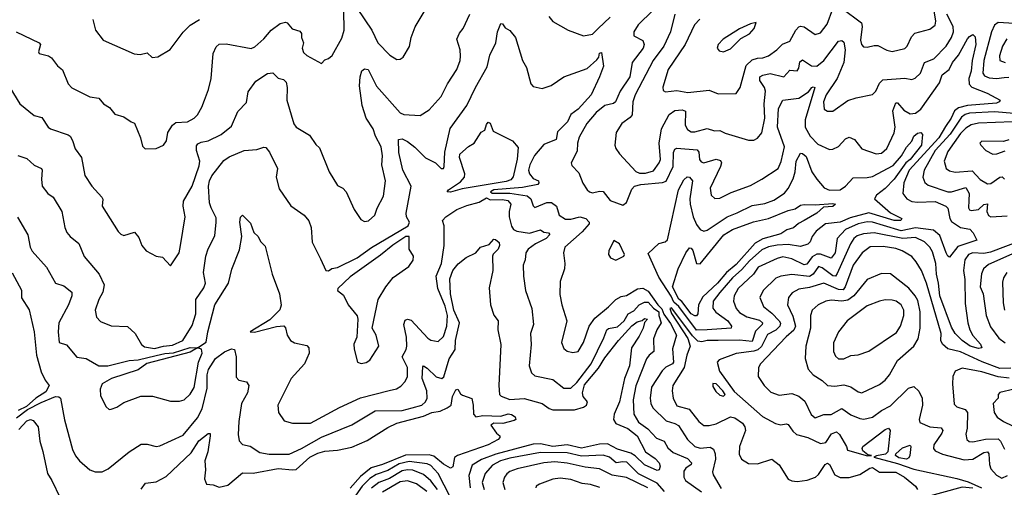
# Model space of a CAD drawing. Extents: x 1552294 to 1694791, y 811929 to 917222.
# Tile 292 of 643: x 1588915 to 1594399, y 910408 to 913013. Entities that reach past the tile are written whole.
import ezdxf

# ---------------------------------------------------------------- set-up
doc = ezdxf.new("R2010")
doc.units = 0

msp = doc.modelspace()

# ---------------------------------------------------------------- linework, layer by layer
at = {"layer": '0CON10XD'}
for points in [[(1588895, 912945.6), (1589024, 912885), (1589030, 912875), (1589020, 912835), (1589023.8, 912825), (1589075, 912811.9), (1589091.7, 912801.7), (1589125, 912756), (1589153, 912733), (1589185.3, 912655.3), (1589205, 912634.4), (1589305, 912583.1), (1589355.4, 912575.4), (1589382, 912545), (1589415, 912524), (1589445, 912486.9), (1589495, 912472.9), (1589535, 912443.3), (1589555, 912436.7), (1589588, 912355), (1589598.3, 912308.3), (1589614.2, 912294.2), (1589675, 912296), (1589715.8, 912314.2), (1589732.3, 912337.7), (1589740.8, 912385), (1589765.7, 912425), (1589785, 912440), (1589848.8, 912445), (1589886, 912465), (1589905, 912483.8), (1589929.2, 912525), (1589944.5, 912565.5), (1589967.1, 912625), (1589981.1, 912685), (1589992.7, 912825), (1590008.3, 912861.7), (1590025, 912877.8), (1590065, 912878.8), (1590205, 912852.3), (1590225, 912862.9), (1590275, 912907.5), (1590315, 912954.6), (1590365, 912991.9), (1590395, 913000), (1590405.4, 912995.4), (1590432.8, 912962.8), (1590475, 912949.2), (1590485, 912936.7), (1590484.4, 912914.4), (1590496.2, 912885), (1590488.1, 912855), (1590495, 912831.4), (1590515, 912814.4), (1590595, 912770), (1590615, 912790), (1590635, 912796.7), (1590655.6, 912814.4), (1590709.6, 912910.4), (1590722.2, 912955), (1590721.1, 913065)], [(1590793.8, 913075), (1590876.3, 912955), (1590909.5, 912885), (1590976, 912815), (1591015, 912792), (1591035, 912793.8), (1591051.2, 912805), (1591085.5, 912864.5), (1591095.5, 912915), (1591116.9, 912973.1), (1591173.6, 913066.4)], [(1590906.7, 911963.3), (1590940.7, 912029.3), (1590951.8, 912115), (1590932.5, 912205), (1590935.3, 912255), (1590927.8, 912305), (1590897.5, 912365), (1590884.6, 912405), (1590845.5, 912465.5), (1590821.8, 912535), (1590808.2, 912645), (1590811.8, 912695), (1590821.5, 912728.5), (1590835, 912740), (1590855, 912735.6), (1590902.2, 912642.2), (1591035, 912494.6), (1591055, 912484.6), (1591145, 912478.6), (1591195, 912511.4), (1591262.7, 912585), (1591297.9, 912655), (1591349.6, 912735), (1591368.8, 912785), (1591370.7, 912809.3), (1591369.1, 912845), (1591349.4, 912905), (1591365, 912938.8), (1591385.6, 912965), (1591421.5, 913045)], [(1592441.2, 913065), (1592359.5, 912985), (1592335.7, 912945), (1592335, 912923.8), (1592385, 912898), (1592393.6, 912875), (1592386.8, 912855), (1592326.1, 912775), (1592313.8, 912695), (1592260.2, 912615), (1592233.9, 912556.1), (1592222.8, 912547.2), (1592175, 912536), (1592125, 912495.4), (1592074.6, 912435), (1592031.2, 912358.8), (1592021.8, 912325), (1592019.2, 912280.8), (1591986.7, 912215), (1591991.2, 912201.2), (1592029.3, 912159.3), (1592052.3, 912102.3), (1592075.5, 912065.5), (1592088.8, 912055), (1592105, 912049.5), (1592145, 912058.7), (1592165, 912056.2), (1592204.4, 912005), (1592275, 911980.3), (1592295.2, 911995), (1592325, 912068.8), (1592339.7, 912085), (1592375, 912095.4), (1592495, 912107), (1592515.7, 912114.3), (1592554, 912196), (1592557.4, 912272.6), (1592565, 912292.5), (1592575, 912297.8), (1592688.1, 912288.1), (1592697.3, 912275), (1592701.1, 912235), (1592711.3, 912221.3), (1592725, 912215.3), (1592795, 912235.9), (1592819.3, 912229.3), (1592823.9, 912215), (1592818.9, 912195), (1592760.8, 912075), (1592766.4, 912036.4), (1592786.7, 912016.7), (1592815, 912018.2), (1592878.7, 912051.3), (1592985, 912089.3), (1593048.6, 912125), (1593140, 912185), (1593156.7, 912223.3), (1593174.3, 912305), (1593136.1, 912415), (1593141.5, 912518.5), (1593165, 912565.4), (1593255, 912576.4), (1593309, 912611), (1593327.5, 912635), (1593335, 912639.5), (1593344, 912635), (1593289.4, 912455), (1593290.9, 912415), (1593318.2, 912365), (1593360, 912320), (1593425, 912289.4), (1593445, 912291.5), (1593475, 912306.5), (1593515, 912350), (1593535, 912359.4), (1593565, 912345.8), (1593605, 912294.4), (1593685, 912266.7), (1593715, 912269.1), (1593745.4, 912295), (1593786.4, 912383.6), (1593791.4, 912415), (1593785, 912454.3), (1593778.8, 912505), (1593795, 912550), (1593805, 912550), (1593839.3, 912509.3), (1593875, 912489.2), (1593905, 912493.3), (1593934.1, 912515), (1594038.3, 912661.7), (1594053.3, 912706.7), (1594091.4, 912735), (1594110.3, 912775), (1594143.9, 912815), (1594195, 912905.8), (1594205, 912920), (1594225, 912930), (1594237.1, 912917.1), (1594241.1, 912875), (1594219.6, 912785), (1594215.6, 912725.6), (1594202.5, 912685), (1594203.7, 912653.7), (1594217.7, 912637.7), (1594304.8, 912604.8), (1594377.1, 912565), (1594371.4, 912555), (1594355, 912548.8), (1594195, 912535.4), (1594145, 912522.4), (1594121.8, 912505), (1594103.3, 912465), (1594071.6, 912418.4), (1594034.7, 912355), (1593870.2, 912175), (1593840, 912105), (1593834.1, 912044.1), (1593857.1, 912015), (1593885, 912000.3), (1593915, 911995.7), (1594015, 911999.7), (1594074.5, 911974.5), (1594084.1, 911964.1), (1594095.2, 911905.2), (1594105, 911889.3), (1594155, 911855.2), (1594207, 911847), (1594225.8, 911825), (1594245.5, 911784.5), (1594140.7, 911749.3), (1594095, 911690), (1594085, 911695.7), (1594075, 911714.4), (1594040.2, 911810.2), (1594005, 911841.2), (1593905, 911852.7), (1593825, 911837.8), (1593727.3, 911867.3), (1593665, 911885.4), (1593635, 911886.3), (1593585, 911875.7), (1593515, 911845.2), (1593468.5, 911795), (1593457, 911715), (1593435, 911684.8), (1593376, 911706), (1593355, 911707.6), (1593328.6, 911691.4), (1593299.3, 911650.7), (1593285, 911647.2), (1593215, 911681.5), (1593165, 911691.2), (1593135, 911683.2), (1593028.9, 911635), (1593002.8, 911595), (1592917.4, 911515), (1592895.3, 911475), (1592890.8, 911445), (1592906.5, 911405), (1592925, 911382.2), (1592965, 911356.8), (1593035, 911340), (1593051.8, 911325), (1593050, 911315), (1593013, 911277), (1592995, 911221), (1592925, 911228.2), (1592806.2, 911226.2), (1592745, 911225.2), (1592715, 911218.7), (1592693, 911223), (1592662.6, 911252.6), (1592565, 911384.6), (1592545, 911407.3), (1592536.2, 911405), (1592545, 911376.5), (1592636.9, 911236.9), (1592649.7, 911195), (1592631.3, 911145), (1592615.7, 911075), (1592552.8, 910975), (1592549.6, 910945), (1592555.3, 910905), (1592575, 910862.1), (1592643.8, 910843.8), (1592697.3, 910775), (1592725, 910752.1), (1592755, 910751.8), (1592795, 910760.8), (1592875, 910799.7), (1592898.5, 910795), (1592940.9, 910765), (1592954.6, 910745), (1592957.5, 910725), (1592924, 910635), (1592922.4, 910592.4), (1592934.6, 910564.6), (1592975, 910540.5), (1593025, 910537.9), (1593105, 910564.3), (1593145, 910532.5), (1593195, 910453.6), (1593215, 910443.8), (1593245, 910440.4), (1593301.8, 910448.2), (1593348, 910465), (1593365, 910479.4), (1593400.9, 910535), (1593415, 910543.3), (1593425, 910535.8), (1593455, 910477.7), (1593485, 910462.2), (1593535, 910463.2), (1593595, 910479.2), (1593650, 910515), (1593665, 910518.7), (1593705, 910492.9), (1593795, 910491.8), (1593843.6, 910465), (1593904, 910415), (1593916.2, 910395)], [(1592564.5, 913045), (1592540, 912945), (1592502.7, 912865), (1592443.3, 912785), (1592342.3, 912595), (1592330.5, 912555), (1592326.3, 912483.7), (1592315, 912468.8), (1592268.9, 912435), (1592236.7, 912385), (1592230, 912315), (1592235.8, 912295), (1592256, 912265), (1592347.6, 912167.6), (1592367.9, 912157.9), (1592401.4, 912158.6)], [(1592401.4, 912158.6), (1592445, 912171.1), (1592476.6, 912215), (1592483.4, 912235), (1592477.4, 912325), (1592489, 912405), (1592533.4, 912485), (1592565, 912506.5), (1592605, 912510.3), (1592624.1, 912504.1), (1592622.2, 912425), (1592635, 912401.8), (1592655, 912387.8), (1592675, 912387.6), (1592745, 912406.3), (1592785, 912394), (1592815, 912395.4), (1592845, 912380.9), (1592975, 912342.5), (1593005, 912341.2), (1593025, 912353.3), (1593047.9, 912382.1), (1593066.2, 912465), (1593062.5, 912545), (1593068.6, 912615), (1593063.3, 912635), (1593038.2, 912675), (1593037.1, 912695), (1593054.3, 912705), (1593095, 912713.6), (1593171.2, 912695), (1593205, 912731.8), (1593245, 912727.5), (1593255, 912743.8), (1593260.8, 912779.2), (1593275, 912788.9), (1593325, 912755.8), (1593355, 912754.7), (1593394.7, 912785), (1593475, 912893.1), (1593495, 912896.8), (1593505, 912887.8), (1593513.3, 912845), (1593505.2, 912775), (1593468, 912685), (1593406.7, 912595), (1593392.4, 912555), (1593395.7, 912515), (1593415, 912502.7), (1593445, 912502.9), (1593527.6, 912562.4), (1593575, 912578.8), (1593665, 912595.7), (1593683.1, 912615), (1593705, 912660), (1593722.7, 912677.3), (1593845, 912688.2), (1593885, 912680.4), (1593902.1, 912687.9), (1593932.1, 912715), (1593955.5, 912775), (1594007.3, 912795), (1594075, 912865.4), (1594106.1, 912915), (1594116.4, 912946.4), (1594115.4, 912975.4), (1594079.8, 913045)], [(1592704.1, 913015.9), (1592672.8, 912985), (1592621.8, 912875), (1592527.5, 912735), (1592497, 912637), (1592499.3, 912619.3), (1592511.2, 912611.2), (1592575, 912619.6), (1592637.4, 912607.4), (1592755, 912620), (1592805, 912599.4), (1592905, 912602), (1592928.1, 912635), (1592962.1, 912757.9), (1592995, 912789.4), (1593025, 912799.2), (1593055, 912800.3), (1593085, 912812), (1593132.5, 912845), (1593163.7, 912876.3), (1593205, 912893.6), (1593238.2, 912955), (1593255, 912973.8), (1593265, 912977.7), (1593285, 912973.1), (1593345, 912931.4), (1593375, 912940.6), (1593411.8, 912988.2), (1593445, 913074.4)], [(1593495, 913077.5), (1593603.1, 912995), (1593607.7, 912975), (1593598.8, 912898.8), (1593604.6, 912874.6), (1593615, 912862), (1593635, 912859.4), (1593675, 912870), (1593695, 912868.9), (1593745, 912843.1), (1593775, 912836.7), (1593845, 912852.7), (1593859.1, 912865), (1593882.4, 912917.6), (1593901.5, 912938.5), (1593985, 912960), (1594015, 912982.5), (1594018.4, 913005), (1594004.4, 913085)], [(1588905, 912256.7), (1588955, 912239.2), (1588995, 912202.9), (1589036.2, 912185), (1589040.8, 912175), (1589035.6, 912125), (1589040, 912085), (1589070.6, 912045), (1589101.4, 912025), (1589150, 911945), (1589165.8, 911855.8), (1589176.9, 911826.9), (1589195, 911804.4), (1589245, 911766.2), (1589273.5, 911693.5), (1589357.5, 911595), (1589385.4, 911535.4), (1589377.3, 911495), (1589356.2, 911455), (1589335.6, 911395), (1589343.3, 911355), (1589365, 911331.1), (1589425, 911308.2), (1589515, 911304.2), (1589558.1, 911265), (1589593.3, 911203.3), (1589609.9, 911189.9), (1589665, 911181.5), (1589714.9, 911195.1), (1589765, 911199.2), (1589823.6, 911225), (1589875, 911310), (1589896.2, 911373.8), (1589896, 911454), (1589939.7, 911519.7), (1589950.4, 911545), (1589938, 911605), (1589951.1, 911695), (1589963.7, 911736.3), (1590001.2, 911808.8), (1590010, 911885), (1590008.8, 911908.8), (1589980.4, 911965), (1589972.8, 911992.8), (1589967.3, 912085), (1589971.9, 912115), (1589985, 912142.5), (1590051.2, 912228.8), (1590081.3, 912248.7), (1590165, 912284.4), (1590235, 912289.2), (1590275, 912303.8), (1590285, 912301.2), (1590305.5, 912275.5), (1590350, 912185), (1590343.5, 912135), (1590360.2, 912070.2), (1590425, 911975.8), (1590500, 911925), (1590525, 911892), (1590538.2, 911855), (1590544.3, 911774.3), (1590590.6, 911680.6), (1590620, 911615), (1590635, 911614.3), (1590652.7, 911627.3), (1590685, 911633.5), (1590795, 911685.7), (1590875, 911743.7), (1591077.8, 911865), (1591085.5, 911885), (1591069.1, 911915), (1591066.9, 911935), (1591094.7, 912085), (1591048.3, 912175), (1591027.2, 912272.8), (1591024.1, 912345.9), (1591045, 912349.2), (1591075, 912334.4), (1591115, 912303.5), (1591175, 912243.3), (1591230, 912215), (1591262, 912185), (1591275, 912184.4), (1591280, 912195), (1591282.4, 912275), (1591312.4, 912407.6), (1591405.3, 912535), (1591453.8, 912635), (1591519.6, 912750.4), (1591532.9, 912815), (1591567.9, 912885), (1591576.5, 912945), (1591595, 912992.5), (1591605, 912990), (1591618.3, 912968.3), (1591645, 912952.5), (1591675.8, 912915), (1591716.2, 912785), (1591737.8, 912747.8), (1591762.5, 912655), (1591775, 912640.8), (1591825, 912629.4), (1591875, 912647.3), (1591945.3, 912694.7), (1592075, 912740.9), (1592129.8, 912790.2), (1592140.4, 912805), (1592145, 912826.7), (1592155, 912831.2), (1592166.8, 912755), (1592144.8, 912695.3), (1592097.5, 912595), (1592025.6, 912515), (1591984.6, 912485), (1591966.8, 912445), (1591911.2, 912388.8), (1591903.4, 912346.6), (1591835, 912318.2), (1591782.5, 912257.5), (1591755.8, 912204.2), (1591748.7, 912175), (1591754.6, 912155), (1591775, 912128.8), (1591804, 912115), (1591807.1, 912105), (1591801.2, 912095), (1591715, 912078.1), (1591555, 912065.4), (1591537.1, 912055), (1591547.3, 912047.3), (1591645, 912047.4), (1591741.1, 912031.1), (1591761.7, 912015), (1591775, 911976.7), (1591785, 911967.1), (1591850.6, 911995), (1591877.5, 911995), (1591904.7, 911975), (1591920, 911925), (1591955, 911901.6), (1591985, 911901.9), (1592035, 911915.2), (1592068.4, 911905), (1592086.6, 911885), (1592086.4, 911875), (1592048.1, 911831.9), (1591951.9, 911745), (1591944.4, 911715), (1591951.9, 911655), (1591948.6, 911625), (1591924.5, 911555), (1591922.8, 911482.8), (1591934, 911424), (1591962.7, 911335), (1591932.9, 911215), (1591945, 911181.2), (1591965, 911165.8), (1591995, 911158.6), (1592025.4, 911164.6), (1592055, 911214), (1592086.9, 911305), (1592118.8, 911351.2), (1592195, 911412.9), (1592235.2, 911454.8), (1592265, 911470.4), (1592295, 911477.1), (1592356.2, 911513.8), (1592385, 911518), (1592415, 911500.3), (1592468.8, 911425), (1592491.9, 911401.9), (1592503.5, 911373.5), (1592539.8, 911319.8), (1592573, 911255), (1592550.4, 911179.6), (1592556.6, 911105), (1592551.5, 911095), (1592513.6, 911076.4), (1592493.5, 911056.5), (1592434.7, 910965), (1592426.4, 910905), (1592430.3, 910875), (1592441.3, 910851.3), (1592515, 910777.6), (1592565, 910764.2), (1592585, 910752.5), (1592634.5, 910674.5), (1592674.6, 910635), (1592705, 910626.4), (1592761.3, 910631.3), (1592780.3, 910620.3), (1592789.5, 910595), (1592790.9, 910565), (1592773.6, 910495), (1592776.9, 910476.9), (1592821.3, 910401.3)], [(1589322.5, 913015), (1589337.1, 912955), (1589378.9, 912898.9), (1589553, 912823), (1589585, 912818.9), (1589625, 912828), (1589652.6, 912802.6), (1589685, 912806), (1589752.1, 912847.9), (1589825.3, 912944.7), (1589865, 912981.9), (1589916, 913014)], [(1591861.7, 913031.7), (1591885, 913004), (1591970, 912955), (1592055, 912923.3), (1592105, 912933.3), (1592137.1, 912965), (1592203.4, 913026.6)], [(1592835, 912834.4), (1592875, 912850), (1592931.5, 912908.5), (1592980, 912935), (1593006, 912965), (1593017.5, 912997.5), (1592985, 912990), (1592925, 912962.5), (1592834.2, 912905), (1592806, 912875), (1592800, 912855), (1592810.3, 912840.3), (1592835, 912834.4)], [(1594455, 912991.4), (1594365, 912997.9), (1594345, 912983.5), (1594328.6, 912945), (1594285.2, 912785), (1594278.9, 912715), (1594289.7, 912699.7), (1594315, 912689.8), (1594355, 912686.5), (1594398, 912692), (1594425, 912693.9)], [(1594413, 912907), (1594389.8, 912865), (1594371.8, 912811.8), (1594374.6, 912785), (1594403.9, 912773.9)], [(1588859.5, 912635), (1588915, 912544.2), (1588995, 912478.6), (1589038.6, 912468.6), (1589072.5, 912415), (1589086, 912405), (1589185, 912372.5), (1589196, 912365), (1589209.5, 912339.5), (1589223.1, 912293.1), (1589258.8, 912245), (1589276.9, 912145), (1589315.7, 912085), (1589371.4, 912025), (1589377, 912013), (1589374.2, 911975), (1589463, 911833), (1589477.8, 911817.8), (1589495, 911811.2), (1589555, 911830), (1589578.9, 911798.9), (1589594.3, 911754.3), (1589620, 911725), (1589675, 911696), (1589710, 911690), (1589755, 911642.5), (1589802.5, 911715), (1589810.6, 911755), (1589835.7, 911915), (1589824.6, 911975), (1589827.4, 912002.6), (1589874.6, 912085.4), (1589915, 912198.8), (1589917.5, 912225), (1589900.4, 912285), (1589900.4, 912309.6), (1589907.7, 912322.3), (1589925, 912331.8), (1589965, 912338.2), (1590036.7, 912373.3), (1590095, 912420), (1590129.1, 912500.9), (1590178.7, 912551.3), (1590188.2, 912611.8), (1590230, 912670), (1590295, 912714.4), (1590325, 912716.7), (1590355, 912687.1), (1590385, 912679.2), (1590399.5, 912665), (1590405.3, 912635), (1590403.2, 912565), (1590442.2, 912432.2), (1590455, 912414.2), (1590529.7, 912369.7), (1590565, 912317.5), (1590585, 912300), (1590639.4, 912165), (1590685, 912088.8), (1590715, 912074.3), (1590734.2, 912055), (1590778, 911955), (1590815, 911900), (1590835, 911888.8), (1590858.3, 911891.7), (1590893.3, 911925), (1590906.7, 911963.3)], [(1594455, 912490.1), (1594345, 912499.3), (1594205, 912492.5), (1594180.9, 912485), (1594160.5, 912469.5), (1594098.2, 912375), (1594015, 912284.8), (1593953, 912175), (1593945.3, 912135.3), (1593957, 912107), (1593975, 912091.1), (1594085, 912054.2), (1594105, 912053.9), (1594185, 912078.2), (1594203, 912045), (1594202, 912005), (1594199.2, 911965), (1594204.7, 911954.7), (1594215, 911951.1), (1594255, 911956.2), (1594285, 911982.9), (1594305, 911986.9), (1594302.1, 911945), (1594311.7, 911921.7), (1594324.1, 911914.1), (1594415, 911921.2)], [(1591315, 912052.1), (1591296.2, 912055), (1591302.5, 912065), (1591369.7, 912110.3), (1591392.5, 912135), (1591393.4, 912155), (1591363.7, 912245), (1591366.8, 912263.2), (1591415, 912306.9), (1591446.2, 912325), (1591485, 912387.5), (1591505, 912397.5), (1591515, 912430), (1591525, 912442), (1591536.1, 912436.1), (1591552.1, 912392.1), (1591659.2, 912339.2), (1591690.7, 912300.7), (1591686, 912236), (1591662.9, 912137.1), (1591649.7, 912120.3), (1591625, 912111.1), (1591379.7, 912070.3), (1591315, 912052.1)], [(1594445.2, 912444.8), (1594255, 912436.6), (1594215, 912427.2), (1594185, 912409), (1594155, 912378.5), (1594085, 912278.6), (1594065.3, 912225), (1594075.5, 912185), (1594095, 912170.8), (1594125, 912164.1), (1594220.5, 912170.5), (1594265, 912123.8), (1594305, 912098.5), (1594325, 912100.9), (1594375, 912135.3), (1594388, 912138), (1594399.6, 912125)], [(1592685, 911283.4), (1592585.8, 911415.8), (1592558.8, 911438.8), (1592543.3, 911473.3), (1592475, 911579.1), (1592415, 911710), (1592475, 911766.7), (1592510, 911775), (1592523.8, 911786.2), (1592584.8, 912065.2), (1592615, 912120.6), (1592632.6, 912137.4), (1592646.7, 912135), (1592661.8, 912115), (1592648, 912015), (1592649.4, 911985), (1592665.8, 911915.8), (1592685, 911872.5), (1592705, 911844.6), (1592725, 911835.4), (1592745, 911840.7), (1592855, 911914.2), (1592912.2, 911937.8), (1592995, 911977.9), (1593065, 911990), (1593115, 912007.6), (1593175, 912047.5), (1593195, 912072.7), (1593222.9, 912127.1), (1593234.2, 912165), (1593239.6, 912225), (1593265, 912268.8), (1593275, 912268.1), (1593295, 912251.5), (1593326.4, 912165), (1593355, 912124.6), (1593396.1, 912076.1), (1593425, 912063.9), (1593485, 912064.7), (1593515, 912086.6), (1593557.5, 912132.5), (1593635, 912133.6), (1593665, 912140), (1593779.9, 912200.1), (1593827.1, 912255), (1593855, 912303.3), (1593883.5, 912336.5), (1593895.5, 912365), (1593915, 912381.2), (1593934.3, 912384.3), (1593943.2, 912373.2), (1593937.4, 912315), (1593875.9, 912235), (1593850.7, 912215), (1593785, 912125.2), (1593736.5, 912073.5), (1593686.6, 912035), (1593676.6, 912015), (1593765, 911936.9), (1593828, 911905), (1593823.3, 911895), (1593785, 911894.3), (1593645, 911936.4), (1593541.2, 911908.8), (1593485, 911885.9), (1593404, 911876), (1593352.2, 911835), (1593328.9, 911805), (1593318.8, 911775), (1593305, 911763.2), (1593265, 911750.5), (1593195, 911761.6), (1593135, 911757.5), (1593085, 911747.7), (1593049, 911731), (1592979.5, 911670.5), (1592937.9, 911622.1), (1592885.2, 911575), (1592815, 911493), (1592777.8, 911445), (1592776.1, 911406.1), (1592793.4, 911383.4), (1592859.7, 911335), (1592880.5, 911305), (1592878.6, 911295), (1592745, 911284.6), (1592685, 911283.4)], [(1594425, 912343.3), (1594395, 912334.3), (1594275, 912335.6), (1594263.8, 912325), (1594268.8, 912315), (1594296, 912285), (1594335, 912264.4), (1594357.5, 912265), (1594405, 912283.1)], [(1588903.4, 911913.4), (1588960, 911815), (1588973.8, 911745), (1588985, 911722.9), (1589063.3, 911635), (1589115, 911545.8), (1589160.3, 911530.3), (1589204.3, 911495), (1589205.4, 911475), (1589185.8, 911425), (1589133.1, 911325), (1589129.6, 911275), (1589135, 911213.8), (1589175, 911200.8), (1589233.1, 911133.1), (1589285, 911125.6), (1589354.8, 911084.8), (1589405, 911083.9), (1589525, 911114.6), (1589575, 911118.7), (1589675, 911141.5), (1589724, 911154), (1589772.1, 911157.9), (1589865, 911187.7), (1589904.5, 911185.5), (1589954.3, 911215.7), (1589962.7, 911275), (1590002, 911425), (1590078.5, 911545), (1590096.8, 911623.3), (1590138.7, 911731.3), (1590151.8, 911805), (1590140.2, 911885), (1590145, 911912.5), (1590155, 911923.3), (1590199.5, 911879.5), (1590218.5, 911828.5), (1590244, 911805), (1590256.7, 911776.7), (1590281.7, 911751.7), (1590320.9, 911595), (1590361.1, 911485), (1590372.1, 911422.1), (1590364.1, 911395.9), (1590308.5, 911341.5), (1590198.8, 911275), (1590221.8, 911271.8), (1590344.6, 911304.6), (1590386.8, 911306.8), (1590395.8, 911295.8), (1590404, 911255), (1590423.8, 911225), (1590445, 911212.5), (1590515, 911198.1), (1590526.2, 911185), (1590527.2, 911155), (1590501.8, 911095), (1590426.5, 911015), (1590351.9, 910865), (1590355.6, 910825), (1590388.5, 910778.5), (1590435, 910764.5), (1590535, 910764.6), (1590697, 910853), (1590813.9, 910906.1), (1590972, 910948), (1591012.8, 910957.2), (1591038.7, 910971.3), (1591062.8, 910997.2), (1591074.2, 911025), (1591074.8, 911075), (1591045.7, 911135), (1591067, 911175), (1591071, 911195), (1591070.2, 911245), (1591054.7, 911315.3), (1591061.5, 911338.5), (1591075, 911344.4), (1591095, 911338.9), (1591188.1, 911238.1), (1591205, 911226.9), (1591245, 911220), (1591275, 911248.6), (1591293.7, 911305), (1591297.8, 911365), (1591285, 911416.7), (1591243, 911515), (1591234, 911585), (1591264.3, 911655), (1591279.7, 911755), (1591280, 911865), (1591270.6, 911895), (1591288.2, 911915), (1591350, 911955), (1591405, 911977.7), (1591475, 911996.4), (1591515, 912021.6), (1591535, 912009.7), (1591605, 912011), (1591634, 912005), (1591650.6, 911985), (1591641.3, 911945), (1591641.6, 911915), (1591653.6, 911863.6), (1591665, 911843.8), (1591684.8, 911834.8), (1591755, 911824.3), (1591815, 911842.3), (1591835, 911830.3), (1591860, 911825), (1591867.1, 911817.1), (1591847.9, 911795), (1591787.1, 911765), (1591746.9, 911735), (1591733.3, 911715), (1591730.5, 911675), (1591719.1, 911645), (1591720.9, 911585), (1591733.1, 911505), (1591767.7, 911405), (1591776.2, 911315), (1591760.5, 911265), (1591763.8, 911203.8), (1591752.9, 911085), (1591766, 911046), (1591785, 911028.5), (1591885, 911007.9), (1591945, 910960.5), (1591985, 910961.2), (1592017.8, 910992.2), (1592097.4, 911095), (1592169.1, 911240.9), (1592185, 911286), (1592195, 911293.3), (1592245, 911301.7), (1592282.5, 911335), (1592305, 911374.6), (1592335, 911390.7), (1592365, 911424.3), (1592395, 911440.2), (1592415, 911440), (1592445.8, 911405.8), (1592475, 911386.2), (1592474.4, 911365), (1592487.4, 911325), (1592463.9, 911285), (1592444.8, 911235), (1592447.7, 911165), (1592421.5, 911145), (1592406.5, 911123.5), (1592346.1, 910973.9), (1592332.1, 910895), (1592334.8, 910815), (1592361.4, 910771.4), (1592413.8, 910733.8), (1592462.1, 910682.1), (1592504.5, 910665), (1592525, 910627.9), (1592555, 910601.1), (1592635, 910567.6), (1592657.7, 910545), (1592655.4, 910535), (1592626.2, 910515), (1592615, 910498), (1592613.8, 910465), (1592624.2, 910445), (1592713.4, 910383.4)], [(1592675, 911362.4), (1592655, 911374), (1592603.8, 911443.8), (1592586.2, 911456.2), (1592551.7, 911525), (1592583.3, 911625), (1592625, 911714.4), (1592645, 911742.5), (1592655, 911740.8), (1592665, 911727.5), (1592684.7, 911654.7), (1592705, 911652.1), (1592836.3, 911815), (1592885, 911844.8), (1593002.7, 911887.3), (1593085, 911905.2), (1593195, 911951.1), (1593235, 911960), (1593265, 911979.5), (1593285, 911984.3), (1593345, 911982), (1593445, 911989.6), (1593460, 911985), (1593445, 911972.7), (1593391.7, 911968.3), (1593355.5, 911935), (1593285, 911893.9), (1593252.2, 911877.8), (1593225, 911853.1), (1593187.1, 911842.9), (1593155, 911820), (1593055, 911791.7), (1593012.3, 911767.7), (1592905, 911648.5), (1592851.9, 911605), (1592801.4, 911545), (1592721, 911469), (1592695.2, 911425), (1592691.4, 911375), (1592685, 911363.5), (1592675, 911362.4)], [(1588897.8, 910795), (1588959.1, 910840.9), (1589035, 910880.9), (1589115, 910913.3), (1589132.6, 910912.6), (1589142.7, 910905), (1589164.7, 910784.7), (1589209.3, 910619.3), (1589225, 910584), (1589248, 910555), (1589305, 910504.4), (1589335, 910493.3), (1589375, 910494.3), (1589408.3, 910511.7), (1589524.2, 910605), (1589592, 910648), (1589625, 910647.8), (1589674.3, 910635.7), (1589695, 910638.1), (1589825, 910698.9), (1589905, 910795.4), (1589931.2, 910845), (1589959.7, 910960.3), (1589959.3, 911035), (1589966.2, 911065), (1590005, 911124.7), (1590055, 911163.6), (1590095, 911179.7), (1590111.1, 911175), (1590120, 911135), (1590120.8, 911020.8), (1590135.4, 911005.4), (1590177.5, 910995), (1590191.5, 910975), (1590184.1, 910935), (1590150.8, 910875), (1590134.7, 910774.7), (1590132.5, 910702.5), (1590137.5, 910667.5), (1590155, 910647.1), (1590197.9, 910637.9), (1590252.1, 910602.1), (1590305, 910591.8), (1590415, 910593.1), (1590485, 910623.8), (1590595, 910688), (1590765, 910755.3), (1590895, 910834.1), (1591045, 910836.2), (1591100.9, 910850.9), (1591154.6, 910865.4), (1591175.9, 910885), (1591185.2, 910904.8), (1591182.4, 910945), (1591157.4, 911015), (1591160.3, 911079.7), (1591165, 911084), (1591185, 911072.5), (1591235, 911022.8), (1591266.5, 911013.5), (1591276.7, 911023.3), (1591307, 911123), (1591340, 911175), (1591341.9, 911225), (1591364, 911325), (1591333.9, 911395), (1591314.5, 911485), (1591310.3, 911569.7), (1591328.3, 911615), (1591356.9, 911653.1), (1591402.2, 911687.8), (1591455.8, 911715), (1591481.2, 911745), (1591529.7, 911760.3), (1591555, 911790), (1591565, 911788.8), (1591585, 911771.2), (1591587.2, 911755), (1591580, 911735), (1591552.6, 911707.4), (1591547.7, 911695), (1591551.2, 911615), (1591529.8, 911519.8), (1591537.2, 911425), (1591555, 911367.5), (1591579.6, 911335), (1591578.5, 911285), (1591594, 911204), (1591583.2, 910975), (1591587.8, 910925), (1591596.2, 910916.2), (1591645, 910896.6), (1591725, 910902.4), (1591825, 910875.7), (1591865, 910847.5), (1591885, 910840.4), (1592005, 910840), (1592055.8, 910854.2), (1592072.5, 910865), (1592076.7, 910885), (1592054.1, 910914.1), (1592048.9, 910935), (1592061.3, 910978.7), (1592138.4, 911071.6), (1592175, 911129), (1592249.5, 911225), (1592325, 911306.7), (1592355, 911329.2), (1592382.3, 911337.7), (1592395, 911348.5), (1592412.5, 911345), (1592394.3, 911325.7), (1592388, 911295), (1592365, 911249.5), (1592322.5, 911185), (1592311.6, 911085), (1592284.1, 911015), (1592256.6, 910883.4), (1592227, 910815), (1592222.3, 910785), (1592235, 910763.5), (1592301.6, 910735), (1592355, 910694.2), (1592400, 910605), (1592455, 910568.7), (1592476.2, 910545), (1592482.5, 910525), (1592477.5, 910505), (1592465, 910501.9), (1592395, 910533.2), (1592343.4, 910583.4), (1592318.7, 910598.7), (1592245, 910619.6), (1592189.4, 910649.4), (1592145, 910648.7), (1592045, 910626.2), (1591965.1, 910645.1), (1591885, 910634.7), (1591815, 910650.3), (1591775, 910647.9), (1591566.8, 910593.3), (1591487.8, 910562.2), (1591435, 910531.3), (1591416.4, 910473.6), (1591423.9, 910405)], [(1590817.7, 911097.7), (1590845, 911103.1), (1590865, 911116), (1590915.6, 911195), (1590900.8, 911255), (1590878.8, 911295), (1590912.2, 911455), (1590954.2, 911525.8), (1590995, 911576.9), (1591082.7, 911637.3), (1591105.7, 911674.3), (1591107.5, 911695), (1591084.4, 911735), (1591084.5, 911804.5), (1591065, 911804.6), (1590992.8, 911757.2), (1590925, 911701.1), (1590755, 911581.4), (1590686.7, 911515), (1590684.6, 911504.6), (1590717.7, 911477.7), (1590744.6, 911424.6), (1590794.1, 911364.1), (1590798, 911345), (1590792, 911245), (1590775.8, 911205), (1590777, 911177), (1590796.7, 911105), (1590817.7, 911097.7)], [(1592235, 911674), (1592280, 911695), (1592283.3, 911705), (1592255.2, 911765.2), (1592225, 911783.8), (1592196, 911725), (1592194, 911705), (1592205.9, 911685.9), (1592235, 911674)], [(1594505, 911785.9), (1594321.9, 911718.1), (1594285, 911711), (1594225, 911713.9), (1594200.4, 911705), (1594180.2, 911675), (1594172.3, 911615), (1594179, 911565), (1594181.2, 911431.2), (1594195.8, 911325), (1594207.8, 911285), (1594223.9, 911253.9), (1594266.5, 911205), (1594273.8, 911185), (1594255, 911180.9), (1594209.5, 911195), (1594163.9, 911225), (1594125, 911264.5), (1594105, 911300.6), (1594041.1, 911475), (1594033.6, 911545), (1594021, 911595), (1594017.5, 911655), (1594000.3, 911720.3), (1593985, 911746.2), (1593955.5, 911775.5), (1593905, 911798.9), (1593835, 911794.1), (1593675, 911825.5), (1593615, 911820.3), (1593580.4, 911809.6), (1593560.6, 911795), (1593541.9, 911765), (1593468.9, 911598.9), (1593459.5, 911585), (1593445, 911585.7), (1593385, 911631.3), (1593365, 911638.4), (1593335.1, 911594.9), (1593315, 911582.9), (1593215, 911592.9), (1593155, 911584.2), (1593126.8, 911573.2), (1593056.5, 911505), (1593038.5, 911465), (1593057.3, 911415), (1593105, 911378.3), (1593146, 911335), (1593152.4, 911322.4), (1593148.3, 911305), (1593127, 911283), (1593080.1, 911259.9), (1593046.7, 911193.3), (1593025.7, 911174.3), (1593005, 911166.7), (1592906.3, 911153.7), (1592811.8, 911118.2), (1592800, 911105), (1592813.1, 911055), (1592895, 910941.6), (1593052.4, 910802.4), (1593125, 910763.4), (1593154.6, 910755.4), (1593185, 910761.9), (1593195, 910758.6), (1593221, 910721), (1593242.7, 910702.7), (1593305.6, 910685), (1593375, 910651.1), (1593405, 910657.1), (1593437.3, 910705), (1593465, 910716.2), (1593481.2, 910701.2), (1593521.2, 910635), (1593526.7, 910615), (1593637, 910583), (1593660, 910585), (1593638.3, 910588.3), (1593610.9, 910610.9), (1593606.9, 910625), (1593611.4, 910635), (1593735, 910730.3), (1593755, 910736.5), (1593763.5, 910723.5), (1593751.5, 910605), (1593738.3, 910591.7), (1593687.1, 910582.9), (1593673.3, 910575), (1593805, 910540.9), (1593895, 910508.3), (1594135, 910456.9), (1594197.8, 910437.8), (1594272.9, 910405)], [(1594435, 911071.5), (1594375, 911070.3), (1594276.6, 911106.6), (1594155, 911161.8), (1594085, 911180), (1594055.7, 911205), (1594046.4, 911225), (1594048.4, 911265), (1593966, 911545), (1593938.4, 911615), (1593909.2, 911665), (1593884.8, 911694.8), (1593830.6, 911725), (1593795, 911738.7), (1593725, 911750.2), (1593652.8, 911747.2), (1593608, 911715), (1593556.7, 911645), (1593513.2, 911525), (1593501, 911509), (1593475, 911510.4), (1593395, 911546.1), (1593315, 911521.5), (1593255, 911511.9), (1593218.5, 911491.5), (1593198, 911465), (1593191.8, 911425), (1593220.6, 911360.6), (1593236.1, 911305), (1593226.7, 911283.3), (1593185, 911245.9), (1593041.1, 911095), (1593030.5, 911075), (1593028.1, 911025), (1593062.2, 910975), (1593098.3, 910938.3), (1593145, 910922.1), (1593215, 910930.4), (1593255, 910916.2), (1593287.9, 910887.9), (1593323.4, 910813.4), (1593345, 910795.6), (1593395, 910813.8), (1593435, 910813.9), (1593495, 910846.1), (1593545, 910812.3), (1593595, 910790.8), (1593617.8, 910787.8), (1593665, 910798.2), (1593715, 910835.9), (1593765, 910861.8), (1593865, 910961.1), (1593895, 910970), (1593924, 910944), (1593941.2, 910905), (1593943.1, 910865), (1593924.4, 910785), (1593928.9, 910768.9), (1593984, 910745), (1594048.6, 910738.6), (1594057.3, 910725), (1594050.5, 910709.5), (1594007.5, 910645), (1594004.4, 910625), (1594015, 910610.5), (1594055, 910592.1), (1594175, 910561.5), (1594225, 910565.2), (1594285, 910602.2), (1594306, 910606), (1594313.4, 910595), (1594317.5, 910535), (1594325, 910510.9), (1594355, 910474.7), (1594385, 910458.4), (1594416.9, 910473.1)], [(1594475, 911721.7), (1594311.3, 911648.7), (1594284.4, 911625.6), (1594272.2, 911597.8), (1594265.8, 911525), (1594281.9, 911485), (1594298, 911365), (1594321.9, 911301.9), (1594368.5, 911238.5), (1594405, 911212.2)], [(1588872.6, 911602.6), (1588925.7, 911505.7), (1588924.4, 911464.4), (1588967.3, 911397.3), (1588995.2, 911275), (1589008.4, 911145), (1589035, 911050.8), (1589056.5, 911005), (1589078.8, 910975), (1589059.5, 910940.5), (1589003.7, 910905), (1588952, 910858), (1588905.5, 910835)], [(1593605, 910934.6), (1593705, 910980.5), (1593735, 911004.4), (1593760.8, 911035), (1593803.8, 911115), (1593895.3, 911194.7), (1593919.6, 911235), (1593930.3, 911295), (1593930.5, 911385), (1593918.2, 911448.2), (1593903.7, 911475), (1593867.5, 911517.5), (1593765, 911597.9), (1593715, 911600), (1593635, 911565.4), (1593561.2, 911475), (1593528.6, 911451.4), (1593495, 911444.3), (1593435, 911450.5), (1593405.3, 911444.7), (1593362.9, 911425), (1593330, 911395), (1593318.9, 911365), (1593319, 911295), (1593293.1, 911195), (1593290, 911125), (1593306.6, 911066.6), (1593335.3, 911035.3), (1593385, 911003.6), (1593415.3, 910975.3), (1593455, 910971.6), (1593505, 910979.3), (1593545, 910968.2), (1593585, 910939.6), (1593605, 910934.6)], [(1594413.9, 911605), (1594394.7, 911575), (1594389.6, 911550.4), (1594393, 911435), (1594399.8, 911395)], [(1593505, 911124.4), (1593545, 911142.5), (1593585, 911145.6), (1593645, 911165.6), (1593798.8, 911271.2), (1593822, 911305), (1593840.2, 911365), (1593840.2, 911395), (1593825, 911424.6), (1593796.9, 911445), (1593775, 911451.3), (1593735, 911452.9), (1593705, 911445.9), (1593635, 911418.2), (1593524.2, 911335.8), (1593475.7, 911275), (1593447.6, 911212.4), (1593448.2, 911165), (1593459.2, 911139.2), (1593475, 911124.5), (1593505, 911124.4)], [(1589412.3, 910842.3), (1589425, 910843.8), (1589456.7, 910855), (1589495, 910880.8), (1589590, 910915), (1589655, 910915.6), (1589755, 910887.5), (1589805, 910887.3), (1589830.8, 910895), (1589865, 910926.5), (1589885.8, 910964.2), (1589911.5, 911105), (1589930.5, 911155), (1589928, 911178), (1589905, 911184.2), (1589865, 911160.3), (1589622.9, 911097.1), (1589575, 911061.7), (1589425.7, 911015), (1589373.3, 910985), (1589362.9, 910955), (1589365, 910917.5), (1589395.9, 910855.9), (1589412.3, 910842.3)], [(1594426.8, 911016.8), (1594365, 911023.9), (1594275, 911051.9), (1594165, 911071.8), (1594125, 911055.8), (1594113.3, 911025), (1594110.4, 910985), (1594120.8, 910870.8), (1594135, 910855.6), (1594182.2, 910842.2), (1594194.6, 910825), (1594192.6, 910737.4), (1594184.6, 910704.6), (1594190, 910675), (1594204, 910664), (1594225, 910660.7), (1594295, 910677), (1594365, 910677.6), (1594378.6, 910665), (1594401, 910621)], [(1589592.2, 910397.8), (1589615, 910431.4), (1589675, 910438.8), (1589731.2, 910468.8), (1589870.1, 910599.9), (1589912.8, 910667.2), (1589965, 910707.8), (1589975, 910707.5), (1589976.4, 910695), (1589963.1, 910605), (1589945.7, 910555), (1589948.9, 910505), (1589943.5, 910455), (1589955, 910426), (1589992.5, 910422.5), (1590025, 910409.1), (1590075, 910419.3), (1590155, 910488.6), (1590215, 910486.1), (1590355, 910513.5), (1590435, 910504.4), (1590455, 910507.9), (1590531.8, 910575), (1590575, 910597.6), (1590615, 910609.4), (1590685, 910615.3), (1590765, 910631.7), (1590850.9, 910669.1), (1590965, 910740.7), (1591015, 910764.8), (1591165, 910803.5), (1591211.4, 910825), (1591257.7, 910832.3), (1591295, 910850), (1591317.8, 910865), (1591325, 910914.2), (1591345, 910951.2), (1591355, 910953.8), (1591369.5, 910929.5), (1591381.9, 910921.9), (1591432.7, 910902.7), (1591440.8, 910865), (1591442, 910815), (1591455, 910800), (1591495, 910808.9), (1591595, 910803.9), (1591635, 910818.2), (1591655, 910814.4), (1591675, 910801.2), (1591678.8, 910785), (1591670, 910780), (1591605.7, 910764.3), (1591555, 910765.5), (1591538.8, 910755), (1591570, 910710), (1591590, 910695), (1591590, 910685), (1591580, 910675), (1591523.8, 910645), (1591353.3, 910585), (1591336.1, 910573.9), (1591328.1, 910521.9), (1591315, 910513.8), (1591275, 910537.5), (1591221.5, 910581.5), (1591195, 910589.3), (1591063.2, 910586.8), (1590935, 910534.4), (1590872.8, 910517.2), (1590812.3, 910467.8), (1590755, 910403.9)], [(1592835, 910915.7), (1592844.3, 910925), (1592831.8, 910945), (1592795, 910984.4), (1592775, 910986), (1592775, 910970), (1592791.9, 910941.9), (1592815, 910922.2), (1592835, 910915.7)], [(1594455, 910955.2), (1594373.6, 910936.4), (1594364.3, 910925), (1594364.4, 910905), (1594337.8, 910875), (1594342.5, 910825), (1594359.5, 910799.5), (1594395, 910773.8), (1594445, 910750.4)], [(1588909.3, 910730.7), (1588955, 910777.7), (1588975, 910785.8), (1588990.7, 910780.7), (1589018, 910745), (1589027.2, 910665), (1589042.7, 910607.3), (1589069.1, 910485), (1589094.4, 910445), (1589139.4, 910349.4)], [(1593855, 910563.9), (1593812, 910572), (1593794.2, 910585), (1593795.5, 910595), (1593832.3, 910627.7), (1593875, 910642.2), (1593879.1, 910635), (1593873.1, 910585), (1593867.8, 910572.2), (1593855, 910563.9)], [(1592507, 910385), (1592465, 910431), (1592362.3, 910482.2), (1592297.1, 910547.1), (1592275, 910550.2), (1592236.6, 910543.4), (1592201.1, 910575), (1592165, 910586.3), (1592045, 910581.2), (1591965, 910600.5), (1591815, 910601.3), (1591645, 910570), (1591593.1, 910555), (1591548.4, 910531.6), (1591506.9, 910485), (1591491.8, 910435), (1591502.5, 910395)], [(1591313.5, 910355), (1591246.3, 910485), (1591205, 910530), (1591185, 910537.8), (1591085, 910550.8), (1591028, 910538), (1590965, 910502.3), (1590901.1, 910478.9), (1590865, 910457.8), (1590822.4, 910415), (1590787.1, 910365)], [(1592414.2, 910405), (1592295, 910463), (1592215, 910476.2), (1592145, 910510.3), (1592065, 910519.3), (1591965, 910543.2), (1591895, 910549.6), (1591835.1, 910544.9), (1591685, 910510.6), (1591644.4, 910495.6), (1591627.6, 910482.4), (1591615.2, 910464.8), (1591606.7, 910435), (1591617.1, 910395)], [(1591242.4, 910395), (1591205, 910443.9), (1591165, 910479), (1591105, 910503.5), (1591075, 910505.6), (1591045, 910499.3), (1590975, 910457.7), (1590915, 910434.8), (1590875, 910402.2)], [(1591182.3, 910385), (1591125, 910427.2), (1591075, 910444.5), (1591035, 910438.3), (1590935, 910381.5)], [(1592146.4, 910406.4), (1592095, 910422.9), (1592048.6, 910428.6), (1591985, 910451.8), (1591925, 910458.2), (1591885, 910453.1), (1591810, 910425), (1591792, 910415), (1591789.2, 910405)], [(1594223.4, 910403.4), (1594165, 910408.4), (1593935, 910345.6)]]:
    msp.add_lwpolyline(points, dxfattribs=at)

doc.saveas('drawing.dxf')
